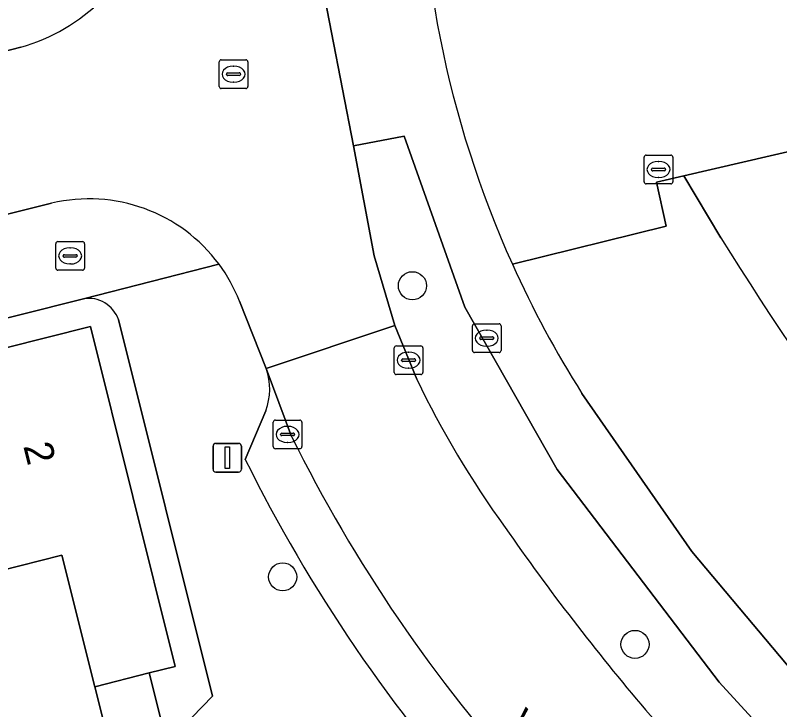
# Model space of a CAD drawing. Extents: x 162523 to 163266, y 381230 to 382050.
# Drawn here: x 162914.69 to 162941.29, y 381716.37 to 381740.55 of the extents above; entities that cross this region are included whole.
import ezdxf

# ---------------------------------------------------------------- set-up
doc = ezdxf.new("R2010")
doc.units = 0
for name, color, linetype in [('IMGEO_Berm_groen', 7, 'Continuous'), ('IMGEO_Boom', 7, 'Continuous'), ('IMGEO_Brandkraan', 7, 'Continuous'), ('IMGEO_Erf', 7, 'Continuous'), ('IMGEO_Groenvoorziening', 7, 'Continuous'), ('IMGEO_Kolk', 7, 'Continuous'), ('IMGEO_Lichtmast', 7, 'Continuous'), ('IMGEO_Openbare_ruimte_label', 7, 'Continuous'), ('IMGEO_Pand', 7, 'Continuous'), ('IMGEO_Pand_nummerreeks', 7, 'Continuous'), ('IMGEO_Parkeervlak_open', 7, 'Continuous'), ('IMGEO_Rijbaan_lokaal_open', 7, 'Continuous'), ('IMGEO_Rioolput', 7, 'Continuous'), ('IMGEO_Voetpad_open', 7, 'Continuous')]:
    doc.layers.add(name, color=color, linetype=linetype)

msp = doc.modelspace()

# ---------------------------------------------------------------- linework, layer by layer
at = {"layer": 'IMGEO_Berm_groen'}
for points in [[(162939.183, 381717.335), (162933.55, 381724.731), (162930.331, 381730.383), (162928.221, 381736.339), (162926.453, 381736.002), (162927.178, 381732.171), (162927.895, 381729.746), (162928.657, 381727.883)], [(162936.622, 381716.371), (162938.106, 381714.679), (162947.991, 381704.075), (162960.478, 381693.211), (162962.456, 381695.546), (162953.361, 381702.985), (162947.575, 381708.177), (162939.183, 381717.335)]]:
    msp.add_lwpolyline(points, dxfattribs=at)
for centre, radius, start, end in [((162959.44, 381742.728), 34.175, 205.7455, 215.8388), ((162998.264, 381768.888), 80.98, 214.76022, 220.43016)]:
    msp.add_arc(centre, radius, start, end, dxfattribs=at)
at = {"layer": 'IMGEO_Boom'}
for centre in [(162928.508, 381731.13), (162923.993, 381720.995), (162936.256, 381718.645)]:
    msp.add_circle(centre, 0.489, dxfattribs=at)
at = {"layer": 'IMGEO_Brandkraan'}
for p, q in [((162916.17, 381732.668), (162917.022, 381732.668)), ((162916.095, 381731.742), (162916.095, 381732.594)), ((162916.583, 381732.448), (162916.608, 381732.448)), ((162917.096, 381732.594), (162917.096, 381731.742)), ((162916.354, 381732.162), (162916.354, 381732.174)), ((162916.792, 381732.125), (162916.394, 381732.125)), ((162916.397, 381732.211), (162916.795, 381732.211)), ((162916.838, 381732.174), (162916.838, 381732.162)), ((162916.606, 381731.888), (162916.581, 381731.888)), ((162917.022, 381731.668), (162916.17, 381731.668)), ((162930.597, 381728.88), (162930.597, 381729.732)), ((162930.672, 381729.806), (162931.524, 381729.806)), ((162931.598, 381729.732), (162931.598, 381728.88)), ((162931.085, 381729.586), (162931.11, 381729.586)), ((162930.856, 381729.3), (162930.856, 381729.312)), ((162931.294, 381729.263), (162930.896, 381729.263)), ((162930.899, 381729.349), (162931.297, 381729.349)), ((162931.34, 381729.312), (162931.34, 381729.3)), ((162931.108, 381729.026), (162931.083, 381729.026)), ((162931.524, 381728.806), (162930.672, 381728.806))]:
    msp.add_line(p, q, dxfattribs=at)
for points in [[(162916.17, 381732.668), (162917.022, 381732.668)], [(162916.095, 381731.742), (162916.095, 381732.594)], [(162917.096, 381732.594), (162917.096, 381731.742)], [(162917.022, 381731.668), (162916.17, 381731.668)], [(162930.597, 381728.88), (162930.597, 381729.732)], [(162930.672, 381729.806), (162931.524, 381729.806)], [(162931.598, 381729.732), (162931.598, 381728.88)], [(162931.524, 381728.806), (162930.672, 381728.806)]]:
    msp.add_lwpolyline(points, dxfattribs=at)
for centre, radius, start, end in [((162916.172, 381732.592), 0.0765, 91.552, 178.448), ((162916.172, 381732.592), 0.0765, 91.552, 178.448), ((162917.02, 381732.592), 0.0765, 1.552, 88.448), ((162917.02, 381732.592), 0.0765, 1.552, 88.448), ((162916.394, 381732.171), 0.0403, 85.8775, 175.7526), ((162916.391, 381732.161), 0.0366, 178.938, 274.7102), ((162916.795, 381732.168), 0.043, 264.8664, 352.4533), ((162916.799, 381732.173), 0.0386, 1.7309, 96.639), ((162916.172, 381731.744), 0.0765, 181.552, 268.448), ((162916.172, 381731.744), 0.0765, 181.552, 268.448), ((162917.02, 381731.744), 0.0765, 271.552, 358.448), ((162917.02, 381731.744), 0.0765, 271.552, 358.448), ((162930.674, 381729.73), 0.0765, 91.552, 178.448), ((162930.674, 381729.73), 0.0765, 91.552, 178.448), ((162931.522, 381729.73), 0.0765, 1.552, 88.448), ((162931.522, 381729.73), 0.0765, 1.552, 88.448), ((162930.896, 381729.309), 0.0403, 85.8775, 175.7526), ((162930.893, 381729.299), 0.0366, 178.938, 274.7102), ((162931.297, 381729.306), 0.043, 264.8664, 352.4533), ((162931.301, 381729.311), 0.0386, 1.7309, 96.639), ((162930.674, 381728.882), 0.0765, 181.552, 268.448), ((162930.674, 381728.882), 0.0765, 181.552, 268.448), ((162931.522, 381728.882), 0.0765, 271.552, 358.448), ((162931.522, 381728.882), 0.0765, 271.552, 358.448)]:
    msp.add_arc(centre, radius, start, end, dxfattribs=at)
for centre, major_axis, ratio, start_param, end_param in [((162916.582, 381732.168), (-0.387, 0.002), 0.722429, 4.712389, 7.853982), ((162916.607, 381732.168), (-0.39, 0.002), 0.717154, 1.570796, 4.712389), ((162931.084, 381729.306), (-0.387, 0.002), 0.722429, 4.712389, 7.853982), ((162931.109, 381729.306), (-0.39, 0.002), 0.717154, 1.570796, 4.712389)]:
    msp.add_ellipse(centre, major_axis=major_axis, ratio=ratio, start_param=start_param, end_param=end_param, dxfattribs=at)
at = {"layer": 'IMGEO_Erf'}
for points in [[(162917.061, 381730.678), (162870.187, 381718.896)], [(162914.896, 381713.442), (162915.618, 381710.782), (162920.84, 381716.114), (162921.552, 381716.843), (162918.277, 381729.952)], [(162911.356, 381728.212), (162917.303, 381729.707), (162920.254, 381717.88), (162919.351, 381717.651), (162919.743, 381716.087), (162917.848, 381715.605), (162917.456, 381717.169), (162916.309, 381721.748), (162913.374, 381721.014)]]:
    msp.add_lwpolyline(points, dxfattribs=at)
msp.add_arc((162917.231, 381729.581), 1.11, 19.5251, 98.7971, dxfattribs=at)
at = {"layer": 'IMGEO_Groenvoorziening'}
for points in [[(162939.249, 381732.802), (162937.958, 381734.961), (162937.003, 381734.736), (162937.343, 381733.209), (162931.987, 381731.883)], [(162934.409, 381727.381), (162938.236, 381721.876), (162944.337, 381714.615), (162947.68, 381711.099), (162950.994, 381708.006), (162963.707, 381697.114), (162967.366, 381701.497), (162964.729, 381703.699), (162963.382, 381704.799)]]:
    msp.add_lwpolyline(points, dxfattribs=at)
for centre, radius, start, end in [((163038.525, 381794.178), 116.716, 211.72567, 221.67328), ((162965.144, 381746.818), 36.365, 204.2489, 212.3101)]:
    msp.add_arc(centre, radius, start, end, dxfattribs=at)
at = {"layer": 'IMGEO_Kolk'}
for p, q in [((162936.574, 381734.751), (162936.574, 381735.603)), ((162936.649, 381735.677), (162937.501, 381735.677)), ((162937.575, 381735.603), (162937.575, 381734.751)), ((162937.062, 381735.457), (162937.087, 381735.457)), ((162936.833, 381735.171), (162936.833, 381735.183)), ((162937.271, 381735.134), (162936.873, 381735.134)), ((162936.876, 381735.22), (162937.274, 381735.22)), ((162937.317, 381735.183), (162937.317, 381735.171)), ((162937.085, 381734.897), (162937.06, 381734.897)), ((162937.501, 381734.677), (162936.649, 381734.677)), ((162927.874, 381728.112), (162927.874, 381728.964)), ((162927.949, 381729.038), (162928.801, 381729.038)), ((162928.875, 381728.964), (162928.875, 381728.112)), ((162928.362, 381728.818), (162928.387, 381728.818)), ((162928.133, 381728.532), (162928.133, 381728.544)), ((162928.571, 381728.495), (162928.173, 381728.495)), ((162928.176, 381728.581), (162928.574, 381728.581)), ((162928.617, 381728.544), (162928.617, 381728.532)), ((162928.385, 381728.258), (162928.36, 381728.258)), ((162928.801, 381728.038), (162927.949, 381728.038)), ((162923.663, 381725.529), (162923.663, 381726.381)), ((162923.738, 381726.455), (162924.59, 381726.455)), ((162924.151, 381726.235), (162924.176, 381726.235)), ((162924.664, 381726.381), (162924.664, 381725.529)), ((162923.922, 381725.949), (162923.922, 381725.961)), ((162923.965, 381725.998), (162924.363, 381725.998)), ((162924.406, 381725.961), (162924.406, 381725.949)), ((162924.36, 381725.912), (162923.962, 381725.912)), ((162924.59, 381725.455), (162923.738, 381725.455)), ((162924.174, 381725.675), (162924.149, 381725.675))]:
    msp.add_line(p, q, dxfattribs=at)
for points in [[(162936.574, 381734.751), (162936.574, 381735.603)], [(162936.649, 381735.677), (162937.501, 381735.677)], [(162937.575, 381735.603), (162937.575, 381734.751)], [(162937.501, 381734.677), (162936.649, 381734.677)], [(162927.874, 381728.112), (162927.874, 381728.964)], [(162927.949, 381729.038), (162928.801, 381729.038)], [(162928.875, 381728.964), (162928.875, 381728.112)], [(162928.801, 381728.038), (162927.949, 381728.038)], [(162923.663, 381725.529), (162923.663, 381726.381)], [(162923.738, 381726.455), (162924.59, 381726.455)], [(162924.664, 381726.381), (162924.664, 381725.529)], [(162924.59, 381725.455), (162923.738, 381725.455)]]:
    msp.add_lwpolyline(points, dxfattribs=at)
for centre, radius, start, end in [((162936.651, 381735.601), 0.0765, 91.552, 178.448), ((162936.651, 381735.601), 0.0765, 91.552, 178.448), ((162937.499, 381735.601), 0.0765, 1.552, 88.448), ((162937.499, 381735.601), 0.0765, 1.552, 88.448), ((162936.873, 381735.18), 0.0403, 85.8775, 175.7526), ((162936.87, 381735.17), 0.0366, 178.938, 274.7102), ((162937.274, 381735.177), 0.043, 264.8664, 352.4533), ((162937.278, 381735.182), 0.0386, 1.7309, 96.639), ((162936.651, 381734.753), 0.0765, 181.552, 268.448), ((162936.651, 381734.753), 0.0765, 181.552, 268.448), ((162937.499, 381734.753), 0.0765, 271.552, 358.448), ((162937.499, 381734.753), 0.0765, 271.552, 358.448), ((162927.951, 381728.962), 0.0765, 91.552, 178.448), ((162927.951, 381728.962), 0.0765, 91.552, 178.448), ((162928.799, 381728.962), 0.0765, 1.552, 88.448), ((162928.799, 381728.962), 0.0765, 1.552, 88.448), ((162928.173, 381728.541), 0.0403, 85.8775, 175.7526), ((162928.17, 381728.531), 0.0366, 178.938, 274.7102), ((162928.574, 381728.538), 0.043, 264.8664, 352.4533), ((162928.578, 381728.543), 0.0386, 1.7309, 96.639), ((162927.951, 381728.114), 0.0765, 181.552, 268.448), ((162927.951, 381728.114), 0.0765, 181.552, 268.448), ((162928.799, 381728.114), 0.0765, 271.552, 358.448), ((162928.799, 381728.114), 0.0765, 271.552, 358.448), ((162923.74, 381726.379), 0.0765, 91.552, 178.448), ((162923.74, 381726.379), 0.0765, 91.552, 178.448), ((162924.588, 381726.379), 0.0765, 1.552, 88.448), ((162924.588, 381726.379), 0.0765, 1.552, 88.448), ((162923.962, 381725.958), 0.0403, 85.8775, 175.7526), ((162924.367, 381725.96), 0.0386, 1.7309, 96.639), ((162923.959, 381725.948), 0.0366, 178.938, 274.7102), ((162924.363, 381725.955), 0.043, 264.8664, 352.4533), ((162923.74, 381725.531), 0.0765, 181.552, 268.448), ((162923.74, 381725.531), 0.0765, 181.552, 268.448), ((162924.588, 381725.531), 0.0765, 271.552, 358.448), ((162924.588, 381725.531), 0.0765, 271.552, 358.448)]:
    msp.add_arc(centre, radius, start, end, dxfattribs=at)
for centre, major_axis, ratio, start_param, end_param in [((162937.061, 381735.177), (-0.387, 0.002), 0.722429, 4.712389, 7.853982), ((162937.086, 381735.177), (-0.39, 0.002), 0.717154, 1.570796, 4.712389), ((162928.361, 381728.538), (-0.387, 0.002), 0.722429, 4.712389, 7.853982), ((162928.386, 381728.538), (-0.39, 0.002), 0.717154, 1.570796, 4.712389), ((162924.15, 381725.955), (-0.387, 0.002), 0.722429, 4.712389, 7.853982), ((162924.175, 381725.955), (-0.39, 0.002), 0.717154, 1.570796, 4.712389)]:
    msp.add_ellipse(centre, major_axis=major_axis, ratio=ratio, start_param=start_param, end_param=end_param, dxfattribs=at)
at = {"layer": 'IMGEO_Lichtmast'}
for p, q in [((162921.568, 381724.743), (162921.568, 381725.543)), ((162921.568, 381725.543), (162921.568, 381724.743)), ((162921.668, 381725.643), (162922.458, 381725.643)), ((162922.458, 381725.643), (162921.668, 381725.643)), ((162922.558, 381725.543), (162922.558, 381724.743)), ((162922.558, 381724.743), (162922.558, 381725.543)), ((162922.458, 381724.643), (162921.668, 381724.643)), ((162921.668, 381724.643), (162922.458, 381724.643))]:
    msp.add_line(p, q, dxfattribs=at)
msp.add_lwpolyline([(162921.988, 381725.518), (162922.138, 381725.518), (162922.138, 381724.768), (162921.988, 381724.768), (162921.988, 381725.518)], dxfattribs=at)
for centre, start, end in [((162921.668, 381725.543), 90, 180), ((162921.668, 381725.543), 90, 180), ((162922.458, 381725.543), 0, 90), ((162922.458, 381725.543), 360, 90), ((162921.668, 381724.743), 180, 270), ((162921.668, 381724.743), 180, 270), ((162922.458, 381724.743), 270, 0), ((162922.458, 381724.743), 270, 0)]:
    msp.add_arc(centre, 0.1, start, end, dxfattribs=at)
at = {"layer": 'IMGEO_Pand'}
msp.add_lwpolyline([(162959.605, 381766.586), (162952.644, 381765.024), (162953.007, 381763.394), (162948.879, 381762.473), (162948.583, 381763.8), (162944.51, 381762.796), (162942.26, 381762.242), (162942.184, 381762.547), (162941.065, 381762.288), (162935.309, 381760.956), (162937.73, 381750.11), (162938.926, 381745.186), (162947.137, 381747.084), (162947.93, 381743.632), (162946.714, 381743.332), (162947.318, 381740.743), (162948.534, 381741.023), (162949.328, 381737.586), (162937.958, 381734.961), (162939.249, 381732.802)], dxfattribs=at)
for points in [[(162917.303, 381729.707), (162911.356, 381728.212), (162913.166, 381720.962), (162913.374, 381721.014), (162916.309, 381721.748), (162917.456, 381717.169), (162919.351, 381717.651), (162920.254, 381717.88)], [(162919.351, 381717.651), (162917.456, 381717.169), (162917.848, 381715.605), (162919.743, 381716.087)]]:
    msp.add_lwpolyline(points, close=True, dxfattribs=at)
msp.add_arc((163038.525, 381794.178), 116.716, 211.72567, 221.67328, dxfattribs=at)
at = {"layer": 'IMGEO_Parkeervlak_open'}
for points in [[(162931.987, 381731.883), (162937.343, 381733.209), (162937.003, 381734.736), (162937.958, 381734.961), (162949.328, 381737.586), (162948.534, 381741.023), (162947.318, 381740.743), (162946.714, 381743.332), (162947.93, 381743.632), (162947.137, 381747.084), (162938.926, 381745.186), (162937.73, 381750.11), (162928.798, 381747.989)], [(162924.303, 381725.884), (162923.422, 381728.245)], [(162923.401, 381726.781), (162922.69, 381725.086)]]:
    msp.add_lwpolyline(points, dxfattribs=at)
for centre, radius, start, end in [((162965.16, 381746.82), 36.381, 178.1586, 204.2409), ((162921.44, 381727.541), 2.103, 338.8094, 19.547), ((162971.862, 381749.427), 53.067, 206.3367, 222.2505), ((162971.877, 381749.436), 54.884, 206.3378, 222.1948)]:
    msp.add_arc(centre, radius, start, end, dxfattribs=at)
at = {"layer": 'IMGEO_Rijbaan_lokaal_open'}
for points in [[(162922.489, 381730.594), (162923.422, 381728.245), (162927.895, 381729.746), (162927.178, 381732.171), (162926.453, 381736.002), (162925.315, 381741.927)], [(162914.881, 381739.432), (162912.355, 381738.788), (162913.701, 381733.445), (162915.948, 381734)], [(162928.657, 381727.883), (162927.895, 381729.746), (162923.422, 381728.245), (162924.303, 381725.884)]]:
    msp.add_lwpolyline(points, dxfattribs=at)
for centre, radius, start, end in [((162913.108, 381745.68), 6.495, 285.8417, 315.0787), ((162917.256, 381728.529), 5.626, 36.5286, 103.4404), ((162917.307, 381728.554), 5.57, 21.4904, 36.634), ((162959.44, 381742.728), 34.175, 205.7455, 215.8388), ((162971.862, 381749.427), 53.067, 206.3367, 222.2505), ((162998.264, 381768.888), 80.98, 214.76022, 220.43016)]:
    msp.add_arc(centre, radius, start, end, dxfattribs=at)
at = {"layer": 'IMGEO_Rioolput'}
for p, q in [((162921.857, 381738.995), (162922.709, 381738.995)), ((162921.782, 381738.069), (162921.782, 381738.921)), ((162922.27, 381738.775), (162922.295, 381738.775)), ((162922.783, 381738.921), (162922.783, 381738.069)), ((162922.041, 381738.489), (162922.041, 381738.501)), ((162922.084, 381738.538), (162922.482, 381738.538)), ((162922.525, 381738.501), (162922.525, 381738.489)), ((162922.479, 381738.452), (162922.081, 381738.452)), ((162922.293, 381738.215), (162922.268, 381738.215)), ((162922.709, 381737.995), (162921.857, 381737.995))]:
    msp.add_line(p, q, dxfattribs=at)
for points in [[(162921.857, 381738.995), (162922.709, 381738.995)], [(162921.782, 381738.069), (162921.782, 381738.921)], [(162922.783, 381738.921), (162922.783, 381738.069)], [(162922.709, 381737.995), (162921.857, 381737.995)]]:
    msp.add_lwpolyline(points, dxfattribs=at)
for centre, radius, start, end in [((162921.859, 381738.919), 0.0765, 91.552, 178.448), ((162921.859, 381738.919), 0.0765, 91.552, 178.448), ((162922.707, 381738.919), 0.0765, 1.552, 88.448), ((162922.707, 381738.919), 0.0765, 1.552, 88.448), ((162922.081, 381738.498), 0.0403, 85.8775, 175.7526), ((162922.078, 381738.488), 0.0366, 178.938, 274.7102), ((162922.482, 381738.495), 0.043, 264.8664, 352.4533), ((162922.486, 381738.5), 0.0386, 1.7309, 96.639), ((162921.859, 381738.071), 0.0765, 181.552, 268.448), ((162921.859, 381738.071), 0.0765, 181.552, 268.448), ((162922.707, 381738.071), 0.0765, 271.552, 358.448), ((162922.707, 381738.071), 0.0765, 271.552, 358.448)]:
    msp.add_arc(centre, radius, start, end, dxfattribs=at)
for centre, major_axis, ratio, start_param, end_param in [((162922.269, 381738.495), (-0.387, 0.002), 0.722429, 4.712389, 7.853982), ((162922.294, 381738.495), (-0.39, 0.002), 0.717154, 1.570796, 4.712389)]:
    msp.add_ellipse(centre, major_axis=major_axis, ratio=ratio, start_param=start_param, end_param=end_param, dxfattribs=at)
at = {"layer": 'IMGEO_Voetpad_open'}
for points in [[(162926.819, 381745.149), (162927.063, 381742.276), (162925.315, 381741.927), (162926.453, 381736.002), (162928.221, 381736.339), (162930.331, 381730.383), (162933.55, 381724.731), (162939.183, 381717.335), (162947.575, 381708.177), (162953.361, 381702.985), (162962.456, 381695.546), (162960.478, 381693.211), (162981.843, 381675.2), (162983.522, 381673.814)], [(162911.765, 381738.648), (162912.355, 381738.788), (162914.881, 381739.432)], [(162915.948, 381734), (162913.701, 381733.445), (162903.836, 381730.962), (162870.042, 381722.432), (162869.37, 381725.142), (162866.441, 381724.384), (162867.118, 381721.675), (162860.243, 381719.934), (162859.564, 381722.636), (162856.627, 381721.906), (162857.3, 381719.211), (162850.143, 381717.392), (162834.93, 381713.565), (162820.665, 381709.939), (162809.05, 381707.004), (162801.406, 381705.07), (162800.493, 381701.494), (162859.084, 381716.26)], [(162859.084, 381716.26), (162862.821, 381717.136), (162866.25, 381718.01), (162870.187, 381718.896), (162917.061, 381730.678), (162921.776, 381731.877)], [(162921.776, 381731.877), (162917.061, 381730.678)], [(162923.422, 381728.245), (162922.489, 381730.594)], [(162918.277, 381729.952), (162921.552, 381716.843), (162920.84, 381716.114), (162921.981, 381714.947), (162922.637, 381715.61), (162955.541, 381683.015), (162954.879, 381682.353), (162953.935, 381681.41), (162955.064, 381680.47), (162964.038, 381673.002), (162964.242, 381672.832), (162966.065, 381671.316), (162972.63, 381665.855), (162976.513, 381662.626), (162981.297, 381668.333)], [(162966.124, 381694.794), (162966.243, 381694.942), (162966.063, 381695.095), (162964.956, 381696.043), (162963.707, 381697.114), (162950.994, 381708.006), (162947.68, 381711.099), (162944.337, 381714.615), (162938.236, 381721.876), (162934.409, 381727.381)], [(162922.69, 381725.086), (162923.401, 381726.781)]]:
    msp.add_lwpolyline(points, dxfattribs=at)
for centre, radius, start, end in [((162965.16, 381746.82), 36.381, 178.1586, 204.2409), ((162913.108, 381745.68), 6.495, 285.8417, 315.0787), ((162917.256, 381728.529), 5.626, 36.5286, 103.4404), ((162917.307, 381728.554), 5.57, 21.4904, 36.634), ((162965.144, 381746.818), 36.365, 204.2489, 212.3101), ((162917.231, 381729.581), 1.11, 19.5251, 98.7971), ((162921.44, 381727.541), 2.103, 338.8094, 19.547), ((162971.877, 381749.436), 54.884, 206.3378, 222.1948)]:
    msp.add_arc(centre, radius, start, end, dxfattribs=at)

# ---------------------------------------------------------------- texts
at = {"layer": 'IMGEO_Openbare_ruimte_label'}
msp.add_text('van Ennettenstraat', height=1, rotation=314.2307, dxfattribs=at).set_placement((162931.902, 381715.949))
at = {"layer": 'IMGEO_Pand_nummerreeks'}
msp.add_text('2', height=1, rotation=284.0086, dxfattribs=at).set_placement((162914.959, 381725.553))

doc.saveas('drawing.dxf')
